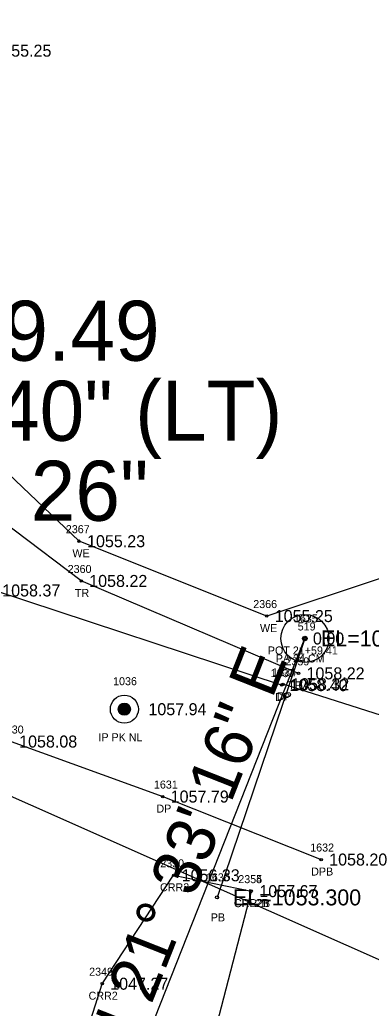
# Model space of a CAD drawing. Extents: x 1578957 to 1581675, y 1115963 to 1120391.
# Drawn here: x 1580605.1 to 1580649, y 1118688.1 to 1118811.6 of the extents above; entities that cross this region are included whole.
import ezdxf

# ---------------------------------------------------------------- set-up
doc = ezdxf.new("R2010")
doc.units = 0
for name, color, linetype in [('RD_EX_DR_Pipe', 7, 'Continuous'), ('RD_EX_DR_Pipe_txCode', 7, 'Continuous'), ('RD_EX_Driveway', 7, 'Continuous'), ('RD_EX_Driveway_txCode', 7, 'Continuous'), ('RD_EX_DV_Prop_txCode', 7, 'Continuous'), ('RD_EX_DV_PropPin', 7, 'Continuous'), ('RD_EX_H2O', 7, 'Continuous'), ('RD_EX_H2O_txCode', 7, 'Continuous'), ('RD_EX_TX_Driveway_ELEV', 7, 'Continuous'), ('RD_EX_TX_DV_Prop_ELEV', 7, 'Continuous'), ('RD_EX_TX_H2O_ELEV', 7, 'Continuous'), ('RD_EX_TX_VEG_ELEV', 7, 'Continuous'), ('RD_EX_VEG', 7, 'Continuous'), ('RD_EX_VEG_txCode', 7, 'Continuous'), ('RD_HC_Cl', 7, 'Continuous'), ('RD_HC_Data', 7, 'Continuous'), ('RD_HC_Survey_ELEV', 7, 'Continuous'), ('RD_HC_txCode', 7, 'Continuous'), ('RD_SMD_Locator', 7, 'Continuous'), ('RD_TX_Pipe_ElevEX', 7, 'Continuous')]:
    doc.layers.add(name, color=color, linetype=linetype)

msp = doc.modelspace()

# ---------------------------------------------------------------- linework, layer by layer
at = {"layer": 'RD_EX_DR_Pipe'}
msp.add_line((1580640.72, 1118734.29), (1580629.75, 1118701.93), dxfattribs=at)
at = {"layer": 'RD_EX_Driveway'}
for points in [[(1580653.17, 1118723.73), (1580638, 1118728.57), (1580637.8, 1118728.46), (1580601.93, 1118740.29), (1580569.53, 1118748.56), (1580560.77, 1118754.5), (1580560.06, 1118761.9)], [(1580543.96, 1118701.36), (1580552.3, 1118710.97), (1580561.7, 1118718.77), (1580575.26, 1118723.84), (1580593.5, 1118724.55), (1580604.04, 1118721.41), (1580622.96, 1118714.53), (1580642.75, 1118706.66)]]:
    msp.add_lwpolyline(points, dxfattribs=at)
at = {"layer": 'RD_EX_DV_PropPin'}
for p, q in [((1580617.62, 1118724.94), (1580617.62, 1118725.97)), ((1580617.65, 1118724.9), (1580617.65, 1118726)), ((1580617.69, 1118724.87), (1580617.69, 1118726.04)), ((1580617.72, 1118724.84), (1580617.72, 1118726.06)), ((1580617.76, 1118724.82), (1580617.76, 1118726.09)), ((1580617.79, 1118724.8), (1580617.79, 1118726.11)), ((1580617.83, 1118724.78), (1580617.83, 1118726.13)), ((1580617.86, 1118724.76), (1580617.86, 1118726.15)), ((1580617.9, 1118724.75), (1580617.9, 1118726.16)), ((1580617.93, 1118724.73), (1580617.93, 1118726.17)), ((1580617.97, 1118724.72), (1580617.97, 1118726.19)), ((1580618, 1118724.71), (1580618, 1118726.19)), ((1580618.04, 1118724.71), (1580618.04, 1118726.2)), ((1580618.07, 1118724.7), (1580618.07, 1118726.21)), ((1580618.11, 1118724.7), (1580618.11, 1118726.21)), ((1580618.14, 1118724.69), (1580618.14, 1118726.21)), ((1580618.18, 1118724.69), (1580618.18, 1118726.21)), ((1580618.21, 1118724.69), (1580618.21, 1118726.21)), ((1580618.25, 1118724.7), (1580618.25, 1118726.21)), ((1580618.28, 1118724.7), (1580618.28, 1118726.21)), ((1580618.32, 1118724.71), (1580618.32, 1118726.2)), ((1580618.35, 1118724.71), (1580618.35, 1118726.19)), ((1580618.39, 1118724.72), (1580618.39, 1118726.19)), ((1580618.42, 1118724.73), (1580618.42, 1118726.17)), ((1580618.46, 1118724.75), (1580618.46, 1118726.16)), ((1580618.49, 1118724.76), (1580618.49, 1118726.15)), ((1580618.53, 1118724.78), (1580618.53, 1118726.13)), ((1580618.56, 1118724.8), (1580618.56, 1118726.11)), ((1580618.6, 1118724.82), (1580618.6, 1118726.09)), ((1580618.63, 1118724.84), (1580618.63, 1118726.06)), ((1580618.67, 1118724.87), (1580618.67, 1118726.04)), ((1580618.7, 1118724.9), (1580618.7, 1118726)), ((1580618.74, 1118724.94), (1580618.74, 1118725.97)), ((1580617.44, 1118725.26), (1580617.44, 1118725.65)), ((1580617.48, 1118725.16), (1580617.48, 1118725.75)), ((1580617.51, 1118725.08), (1580617.51, 1118725.82)), ((1580617.55, 1118725.03), (1580617.55, 1118725.88)), ((1580617.58, 1118724.98), (1580617.58, 1118725.93)), ((1580618.77, 1118724.98), (1580618.77, 1118725.93)), ((1580618.81, 1118725.03), (1580618.81, 1118725.88)), ((1580618.84, 1118725.08), (1580618.84, 1118725.82)), ((1580618.88, 1118725.16), (1580618.88, 1118725.75)), ((1580618.91, 1118725.26), (1580618.91, 1118725.65))]:
    msp.add_line(p, q, dxfattribs=at)
for radius in [1.75, 0.761]:
    msp.add_circle((1580618.18, 1118725.45), radius, dxfattribs=at)
at = {"layer": 'RD_EX_H2O'}
for points in [[(1580662.66, 1118745.96), (1580635.95, 1118737.09), (1580612.52, 1118746.45), (1580595.66, 1118762.5), (1580592.35, 1118783.03), (1580600.82, 1118807.76), (1580607.61, 1118834.55), (1580619.56, 1118865.35), (1580625.91, 1118905.05), (1580631.69, 1118924.87), (1580644.46, 1118958.26), (1580657.67, 1118980.43), (1580670.71, 1118986.52), (1580698.69, 1118994.36), (1580708.21, 1118994.46), (1580708.04, 1118967.07)], [(1580593.07, 1118446.84), (1580579.46, 1118508.3), (1580574.4, 1118554.82), (1580573, 1118598.23), (1580570.05, 1118608.09), (1580578.24, 1118647.42), (1580611.65, 1118679.33), (1580615.41, 1118691.14), (1580624.33, 1118704.69), (1580634.03, 1118702.71)], [(1580599.44, 1118449.91), (1580587.72, 1118513.66), (1580582.24, 1118553.62), (1580583.04, 1118606.19), (1580589.92, 1118639.65), (1580619.36, 1118672.93), (1580628.9, 1118682.81), (1580634.03, 1118702.71)]]:
    msp.add_lwpolyline(points, dxfattribs=at)
at = {"layer": 'RD_EX_VEG'}
for points in [[(1580639.92, 1118729.93), (1580612.79, 1118741.48), (1580587.66, 1118760.5), (1580582.75, 1118748.48), (1580569.41, 1118752.34), (1580573.05, 1118801.24), (1580587.99, 1118897.54), (1580586.11, 1118904.39), (1580620.95, 1118925.31), (1580612.98, 1118968.29), (1580615.02, 1118992.08), (1580652.91, 1119074.28), (1580678.82, 1119073.92), (1580717.57, 1119071.87)], [(1580593.07, 1118446.84), (1580515.91, 1118445.77), (1580522.9, 1118507.71), (1580537.91, 1118655.21), (1580556.14, 1118695.92), (1580596.37, 1118717.96), (1580655.86, 1118691.54)]]:
    msp.add_lwpolyline(points, dxfattribs=at)
at = {"layer": 'RD_HC_Cl'}
msp.add_line((1580618.4, 1118677.79), (1580640.72, 1118734.29), dxfattribs=at)
at = {"layer": 'RD_HC_Data'}
for radius in [3, 0.282]:
    msp.add_circle((1580640.72, 1118734.29), radius, dxfattribs=at)
at = {"layer": 'RD_SMD_Locator'}
for centre, radius in [((1580612.52, 1118746.45), 0.15), ((1580612.79, 1118741.48), 0.15), ((1580635.95, 1118737.09), 0.15), ((1580640.72, 1118734.29), 0.2), ((1580640.72, 1118734.29), 0.15), ((1580639.92, 1118729.93), 0.15), ((1580637.8, 1118728.46), 0.15), ((1580638, 1118728.57), 0.15), ((1580618.18, 1118725.45), 0.15), ((1580622.96, 1118714.53), 0.15), ((1580642.75, 1118706.66), 0.15), ((1580624.33, 1118704.69), 0.15), ((1580634.03, 1118702.71), 0.15), ((1580634.03, 1118702.71), 0.15), ((1580629.75, 1118701.93), 0.2), ((1580615.41, 1118691.14), 0.15)]:
    msp.add_circle(centre, radius, dxfattribs=at)

# ---------------------------------------------------------------- texts
at = {"layer": 'RD_EX_DR_Pipe_txCode'}
for s, p in [('1635', (1580639.35, 1118736.29)), ('PA 24 CM', (1580637.08, 1118731.29)), ('1636', (1580628.36, 1118703.93)), ('PB', (1580628.97, 1118698.93))]:
    msp.add_text(s, height=1, dxfattribs=at).set_placement(p)
at = {"layer": 'RD_EX_Driveway_txCode'}
for s, p in [('1637', (1580636.43, 1118729.46)), ('1634', (1580636.63, 1118729.57)), ('DP', (1580637.02, 1118726.46)), ('DP', (1580637.22, 1118726.57)), ('1630', (1580602.63, 1118722.41)), ('1631', (1580621.87, 1118715.53)), ('DP', (1580622.18, 1118712.53)), ('1632', (1580641.38, 1118707.66)), ('DPB', (1580641.5, 1118704.66))]:
    msp.add_text(s, height=1, dxfattribs=at).set_placement(p)
at = {"layer": 'RD_EX_DV_Prop_txCode'}
for s, p in [('1036', (1580616.77, 1118728.45)), ('IP PK NL', (1580614.94, 1118721.45))]:
    msp.add_text(s, height=1, dxfattribs=at).set_placement(p)
at = {"layer": 'RD_EX_H2O_txCode'}
for s, p in [('2367', (1580610.87, 1118747.45)), ('WE', (1580611.69, 1118744.45)), ('2366', (1580634.27, 1118738.09)), ('WE', (1580635.11, 1118735.09)), ('2350', (1580622.66, 1118705.69)), ('CRR2', (1580622.63, 1118702.69)), ('2354', (1580632.4, 1118703.71)), ('2355', (1580632.4, 1118703.71)), ('CRR2B', (1580631.85, 1118700.71)), ('CRL2B', (1580631.88, 1118700.71)), ('2349', (1580613.78, 1118692.14)), ('CRR2', (1580613.71, 1118689.14))]:
    msp.add_text(s, height=1, dxfattribs=at).set_placement(p)
at = {"layer": 'RD_EX_TX_Driveway_ELEV'}
for s, p in [('1058.37', (1580602.93, 1118739.54)), ('1058.40', (1580638.8, 1118727.71)), ('1058.32', (1580639, 1118727.82)), ('1058.08', (1580605.04, 1118720.66)), ('1057.79', (1580623.96, 1118713.78)), ('1058.20', (1580643.75, 1118705.91))]:
    msp.add_text(s, height=1.5, dxfattribs=at).set_placement(p)
at = {"layer": 'RD_EX_TX_DV_Prop_ELEV'}
msp.add_text('1057.94', height=1.5, dxfattribs=at).set_placement((1580621.18, 1118724.7))
at = {"layer": 'RD_EX_TX_H2O_ELEV'}
for s, p in [('1055.25', (1580601.82, 1118807.01)), ('1055.23', (1580613.52, 1118745.7)), ('1055.25', (1580636.95, 1118736.34)), ('1056.33', (1580625.33, 1118703.94)), ('1057.67', (1580635.03, 1118701.96)), ('1057.67', (1580635.03, 1118701.96)), ('1047.27', (1580616.41, 1118690.39))]:
    msp.add_text(s, height=1.5, dxfattribs=at).set_placement(p)
at = {"layer": 'RD_EX_TX_VEG_ELEV'}
for p in [(1580613.79, 1118740.73), (1580640.92, 1118729.18)]:
    msp.add_text('1058.22', height=1.5, dxfattribs=at).set_placement(p)
at = {"layer": 'RD_EX_VEG_txCode'}
for s, p in [('2360', (1580611.1, 1118742.48)), ('TR', (1580612, 1118739.48)), ('2359', (1580638.29, 1118730.93)), ('TRA', (1580638.64, 1118727.93))]:
    msp.add_text(s, height=1, dxfattribs=at).set_placement(p)
at = {"layer": 'RD_HC_Data'}
for s, p in [('P.I. = 35+89.49', (1580554, 1118769)), ('    = 6%%d 24\' 40" (LT)', (1580554, 1118759)), ('D = 10%%d 23\' 26"', (1580554, 1118749))]:
    msp.add_text(s, height=7.5, dxfattribs=at).set_placement(p)
msp.add_text('N 21%%d 33\' 16" E', height=6, rotation=68.4456, dxfattribs=at).set_placement((1580618.59, 1118680.99))
at = {"layer": 'RD_HC_Survey_ELEV'}
msp.add_text('0.00', height=1.5, dxfattribs=at).set_placement((1580641.72, 1118733.54))
at = {"layer": 'RD_HC_txCode'}
for s, p in [('519', (1580639.82, 1118735.29)), ('POT 21+59.41', (1580636.09, 1118732.29))]:
    msp.add_text(s, height=1, dxfattribs=at).set_placement(p)
at = {"layer": 'RD_TX_Pipe_ElevEX'}
for s, p in [('EL=1054.832', (1580642.72, 1118733.29)), ('EL=1053.300', (1580631.75, 1118700.93))]:
    msp.add_text(s, height=2, dxfattribs=at).set_placement(p)

doc.saveas('drawing.dxf')
